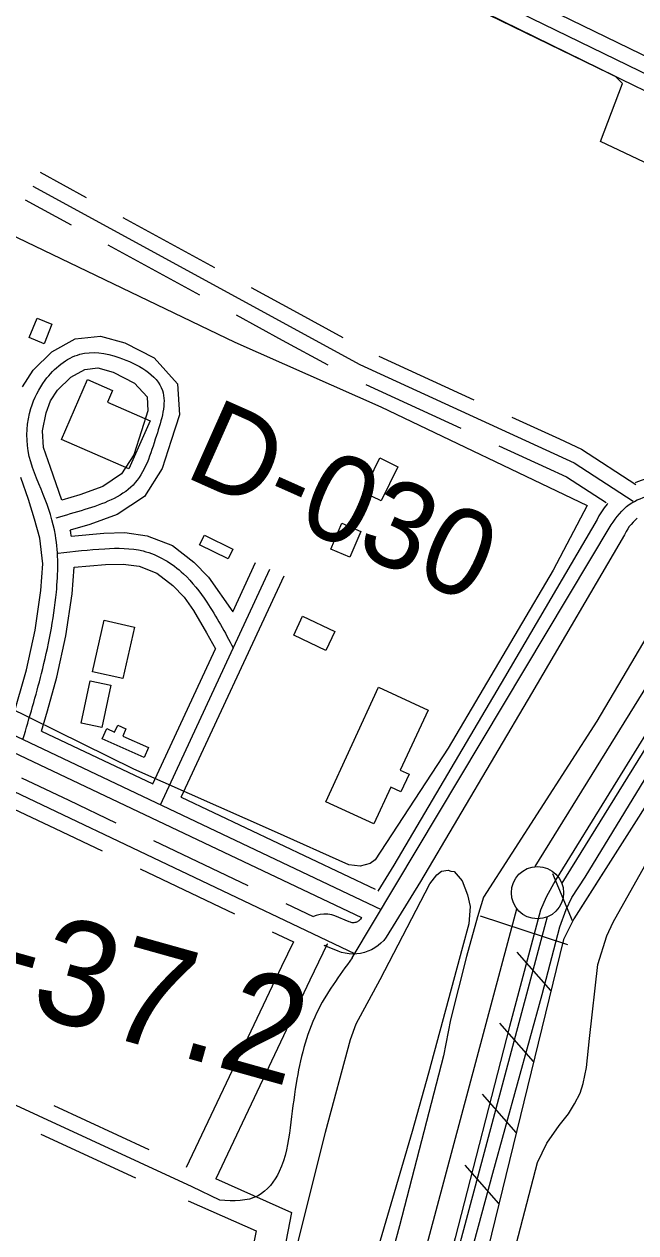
# Model space of a CAD drawing. Extents: x 3683613 to 3738215, y 469626 to 495384.
# Drawn here: x 3699603 to 3700189, y 476172 to 477329 of the extents above; entities that cross this region are included whole.
import ezdxf

# ---------------------------------------------------------------- set-up
doc = ezdxf.new("R2010")
doc.units = 0
for name, color, linetype in [('V-BLDG-OTLN', 7, 'Continuous'), ('V-FLOD-BASE', 7, 'Continuous'), ('V-LEVE-TOET', 7, 'Continuous'), ('V-RIVR-RANG-IDEN', 7, 'Continuous'), ('V-ROAD-CNTR', 7, 'Continuous'), ('V-RRAP-FSHR', 7, 'Continuous'), ('V-SITE-OTLN', 7, 'Continuous'), ('V-SITE-VEGE', 7, 'Continuous'), ('V-SURV-IDEN', 7, 'Continuous'), ('V-SURV-LINE', 7, 'Continuous'), ('V-UTIL-LINE', 7, 'Continuous')]:
    doc.layers.add(name, color=color, linetype=linetype)

msp = doc.modelspace()

# ---------------------------------------------------------------- linework, layer by layer
at = {"layer": 'V-BLDG-OTLN'}
for points in [[(3699608.1, 477028.8), (3699615.7, 477047.4), (3699629.9, 477041.6), (3699622.3, 477023)], [(3699723.8, 476949.3), (3699703.6, 476903.2), (3699639, 476931.4), (3699664, 476988.7), (3699687.8, 476978.3), (3699682.9, 476967.1)], [(3699960.9, 476905.3), (3699945.1, 476872.5), (3699927.9, 476880.8), (3699943.7, 476913.6)], [(3699925.4, 476843.4), (3699915, 476818.6), (3699896.8, 476826.4), (3699907.2, 476851.1)], [(3699798.5, 476817.1), (3699771.1, 476830.4), (3699775.8, 476839.9), (3699803.1, 476826.5)], [(3699709, 476751.8), (3699697.7, 476702.5), (3699668.7, 476709.1), (3699679.9, 476758.5)], [(3699861.3, 476743.9), (3699869.8, 476762.1), (3699900.5, 476747.7), (3699891.9, 476729.4)], [(3699686.4, 476696.1), (3699677.6, 476655.6), (3699657.7, 476659.9), (3699666.5, 476700.4)], [(3699892, 476584.6), (3699942.6, 476694.3), (3699989.9, 476672.4), (3699963.3, 476614.9), (3699971.7, 476611.1), (3699963.9, 476594.2), (3699954.2, 476598.7), (3699937.9, 476563.4)], [(3699718.1, 476627.1), (3699678, 476644.9), (3699682.3, 476654.6), (3699689.8, 476651.3), (3699692.8, 476658), (3699700.7, 476654.5), (3699697.6, 476647.5), (3699722.3, 476636.6)]]:
    msp.add_lwpolyline(points, close=True, dxfattribs=at)
at = {"layer": 'V-FLOD-BASE'}
msp.add_lwpolyline([(3700474.9, 477092.7), (3700352.9, 476895.2), (3700222.2, 476688.2), (3700112, 476509.5), (3700102.8, 476493.3), (3700097.5, 476481), (3700068, 476369.5), (3700015.8, 476167.3), (3699951.2, 475921.6), (3699932, 475841.1)], dxfattribs=at)
at = {"layer": 'V-LEVE-TOET'}
for points in [[(3700373.1, 477023.9), (3700260.6, 476846.5), (3700151.4, 476661.8), (3700042.8, 476493.2), (3700037.2, 476474.6), (3700026.7, 476436.4), (3700011.3, 476376), (3700004.7, 476341.4), (3699962.7, 476178.8), (3699909.3, 475981.3)], [(3700016.2, 476097.2), (3700051.8, 476229.1), (3700099, 476400.2), (3700116, 476464.9), (3700122.2, 476481.4), (3700127.5, 476493), (3700140.4, 476512.3), (3700231.1, 476661.5), (3700303, 476773), (3700402.4, 476935), (3700454.8, 477018)]]:
    msp.add_lwpolyline(points, dxfattribs=at)
at = {"layer": 'V-ROAD-CNTR'}
for p, q in [((3699618.7, 477187), (3699662.5, 477163)), ((3699611.5, 477173.8), (3699924.6, 477003)), ((3699604.3, 477160.6), (3699648.2, 477136.7)), ((3699697.7, 477143.9), (3699785.4, 477096)), ((3699683.3, 477117.5), (3699771.1, 477069.6)), ((3699820.6, 477076.8), (3699864.5, 477052.9)), ((3699806.2, 477050.5), (3699850.1, 477026.5)), ((3699864.5, 477052.9), (3699908.3, 477028.9)), ((3699850.1, 477026.5), (3699894, 477002.6)), ((3699942.9, 477011), (3700033.8, 476969.3)), ((3699924.6, 477003), (3700129.6, 476908.9)), ((3699930.4, 476983.8), (3700021.3, 476942.1)), ((3700070.2, 476952.6), (3700115.6, 476931.8)), ((3700115.6, 476931.8), (3700136.8, 476922)), ((3700057.7, 476925.4), (3700103.1, 476904.5)), ((3700136.8, 476922), (3700188.7, 476888.3)), ((3700129.6, 476908.9), (3700186.1, 476872.2)), ((3700103.1, 476904.5), (3700122.3, 476895.7)), ((3700122.3, 476895.7), (3700160.5, 476870.9))]:
    msp.add_line(p, q, dxfattribs=at)
for points in [[(3699327.7, 477603.8), (3699441.8, 477554), (3699460.5, 477546.9), (3699479.4, 477539.7), (3699490.7, 477535.9), (3699500, 477535.2), (3699520.2, 477540.3), (3699543.4, 477547.2), (3699564.5, 477551.9), (3699585.7, 477556.2), (3699610.2, 477559.9), (3699635.6, 477558.3), (3699656.5, 477552.9), (3699677.5, 477547.5), (3700026.2, 477381.9), (3700383.3, 477208.1), (3700419.8, 477190.6)], [(3699315.7, 477576.3), (3699430.5, 477526.2), (3699449.9, 477518.8), (3699469.3, 477511.5), (3699484.7, 477506.3), (3699502.6, 477504.9), (3699528.2, 477511.4), (3699550.9, 477518.2), (3699570.7, 477522.6), (3699590.9, 477526.6), (3699611.5, 477529.7), (3699630.9, 477528.5), (3699649.1, 477523.8), (3699667.2, 477519.2), (3700013.2, 477354.9), (3700370.3, 477181.1), (3700404.2, 477164.8)], [(3699672.4, 477533.4), (3699672.4, 477533.4), (3700019.7, 477368.4), (3700376.8, 477194.6), (3700423.5, 477172.2)], [(3699601.6, 476981.8), (3699611.8, 476997.6), (3699629.8, 477015.2), (3699652, 477027.5), (3699676.4, 477030.2), (3699699.5, 477023.9), (3699727.6, 477009.6), (3699750.2, 476984.5), (3699752, 476954.8), (3699744.1, 476930.4), (3699735.5, 476903.6), (3699718.4, 476876.9), (3699692.2, 476859.4), (3699666, 476849.9), (3699647.4, 476844.5)], [(3699639.2, 476873.4), (3699628.4, 476904.5), (3699621.9, 476923.7), (3699620.7, 476939.7), (3699624.3, 476956.8), (3699628.6, 476968.2), (3699635.2, 476978.5), (3699647.9, 476990.9), (3699661.3, 476998.3), (3699673.9, 476999.8), (3699688.6, 476995.7), (3699709, 476985.3), (3699720.9, 476972.2), (3699721.7, 476958.7), (3699715.6, 476939.6), (3699708.1, 476916.5), (3699696.5, 476898.4), (3699678.6, 476886.4), (3699656.7, 476878.5), (3699639.2, 476873.4)], [(3700312.3, 477009.7), (3700274.8, 476947), (3700272, 476942.8), (3700268.9, 476938.6), (3700265.7, 476934.5), (3700262.4, 476930.6), (3700258.9, 476926.7), (3700255.3, 476923.1), (3700251.5, 476919.5), (3700247.6, 476916.1), (3700243.6, 476912.9), (3700239.5, 476909.8), (3700235.2, 476906.8), (3700231.9, 476904.7), (3700227.5, 476903), (3700221.9, 476900.9), (3700216.3, 476899), (3700210.6, 476897.1), (3700204.9, 476895.4), (3700198.9, 476893.7), (3700194.8, 476892.4), (3700190.5, 476890.8), (3700188, 476889.7)], [(3699025, 476912.5), (3699233.8, 476818.9), (3699945.1, 476481.6)], [(3699018.8, 476898.8), (3699227.5, 476805.3), (3699926.3, 476473.9)], [(3699592.5, 476665.4), (3699605.4, 476711), (3699613.7, 476748.7), (3699619.2, 476786.8), (3699621.1, 476812.3), (3699618.4, 476836.9), (3699613.3, 476855), (3699607.3, 476873.9), (3699600.1, 476894.8)], [(3700161.7, 476869.9), (3700161.2, 476869.4), (3700158.4, 476865.8), (3700155.8, 476862), (3700153.4, 476858.1), (3700151.6, 476854.8), (3700063.1, 476703.4), (3699957.1, 476523.8), (3699941.8, 476499.1)], [(3700190.1, 476856), (3700188, 476854.1), (3700186.1, 476852.2), (3700184.2, 476850.1), (3700182.5, 476848), (3700181, 476845.7), (3700179.5, 476843.3), (3700177.9, 476840.2), (3700088.9, 476688.2), (3699982.7, 476508.3), (3699949.8, 476455), (3699947.4, 476451.9), (3699944.8, 476449.3), (3699942, 476446.9), (3699938.9, 476444.8), (3699935.7, 476443), (3699932.4, 476441.5), (3699928.9, 476440.3), (3699925.3, 476439.5), (3699921.6, 476439), (3699918, 476438.8), (3699914.3, 476439), (3699910.6, 476439.6), (3699907.1, 476440.5), (3699903.8, 476441.6), (3699890.4, 476447.2), (3699890.4, 476447.2), (3699890.8, 476447.1), (3699891.2, 476447.1), (3699891.6, 476447.1), (3699892, 476447.2), (3699892.4, 476447.4), (3699892.7, 476447.6), (3699893, 476447.8), (3699893.3, 476448.1), (3699893.6, 476448.4), (3699893.4, 476448.2), (3699876.7, 476413.9), (3699786.6, 476223.9)], [(3699917.4, 476435.3), (3700165.2, 476849.6)], [(3699648.4, 476838.9), (3699647.9, 476842.7), (3699647.4, 476844.5)], [(3699648.4, 476838.9), (3699679.5, 476841.8), (3699699.7, 476842.2), (3699721, 476839.2), (3699745.2, 476829.7), (3699765.8, 476814), (3699779.6, 476799.4), (3699802.9, 476766.4)], [(3699802.9, 476766.4), (3699824.8, 476813.5)], [(3699620, 476652.3), (3699625.5, 476671.7), (3699634.5, 476703.7), (3699643.2, 476743.3), (3699649.1, 476783.5), (3699651, 476809)], [(3699651, 476809), (3699681.2, 476811.8), (3699697.9, 476812.1), (3699713.4, 476810), (3699730.4, 476803.3), (3699745.6, 476791.6), (3699756.3, 476780.3), (3699765.4, 476767.6), (3699777.7, 476746.2), (3699786.5, 476731.1)], [(3699733.8, 476581.7), (3699838.4, 476807.2)], [(3699753.7, 476588.9), (3699852, 476800.9)], [(3699726.6, 476601.8), (3699786.5, 476731.1)], [(3699420.4, 476676.7), (3699919.6, 476439.3)], [(3699620, 476652.3), (3699726.6, 476601.8)], [(3699600.7, 476607.5), (3699645.9, 476586)], [(3699645.9, 476586), (3699691, 476564.6)], [(3699753.7, 476588.9), (3699939.2, 476500.9)], [(3699587.8, 476580.4), (3699633, 476559)], [(3699633, 476559), (3699678.1, 476537.5)], [(3699727.2, 476547.4), (3699817.5, 476504.5)], [(3699714.3, 476520.3), (3699804.6, 476477.4)], [(3699853.6, 476487.3), (3699880, 476474.7)], [(3699926.3, 476474), (3699925.3, 476472.4), (3699925, 476471.9), (3699924.4, 476471.3), (3699923.7, 476470.8), (3699923, 476470.3), (3699922.3, 476469.8), (3699921.5, 476469.5), (3699920.7, 476469.2), (3699919.8, 476469), (3699919, 476468.9), (3699918.1, 476468.9), (3699917.3, 476468.9), (3699916.4, 476469), (3699915.6, 476469.3), (3699914.5, 476469.6), (3699900.8, 476475.3), (3699897.7, 476476.4), (3699894, 476477), (3699890.2, 476477.2), (3699886.5, 476476.8), (3699882.9, 476475.9), (3699880.2, 476474.8)], [(3699840.7, 476460.2), (3699861.1, 476450.5)], [(3699861.2, 476450.5), (3699849.6, 476426.9), (3699758.5, 476234.6)], [(3699790.6, 476203.2), (3699764, 476216), (3699326.7, 476417.9)], [(3699722.8, 476251.6), (3699632, 476293.5)], [(3699710.2, 476224.3), (3699619.4, 476266.2)], [(3699786.3, 476224), (3699859.3, 476191.6), (3699850.1, 476145.4), (3699818.7, 476078), (3699791.4, 476028.3), (3699753.9, 476018.9), (3699402.8, 476177)], [(3699760.4, 476202.7), (3699825.2, 476173.9), (3699821.4, 476154.8), (3699791.9, 476091.6), (3699771.4, 476054.2), (3699756.7, 476050.6), (3699411.8, 476205.9)]]:
    msp.add_lwpolyline(points, dxfattribs=at)
for points in [[(3699602.1, 476644.2), (3699619.9, 476707.4), (3699634.1, 476785.1), (3699633.2, 476839.8), (3699621.6, 476878.6), (3699607.1, 476920.6), (3699609.8, 476961), (3699623.5, 476988.1), (3699656.6, 477012.9), (3699694, 477009.8), (3699735.6, 476978.3), (3699729.9, 476935), (3699707.5, 476887.7), (3699661.4, 476864.2), (3699633.5, 476856.1)], [(3700165.2, 476849.6), (3700182.3, 476869), (3700204.7, 476879), (3700230.8, 476890.4), (3700260.8, 476910.4), (3700292.7, 476951.3)], [(3699635.8, 476822.6), (3699680.4, 476826.8), (3699717.2, 476824.6), (3699755.7, 476802.8), (3699778, 476775.7), (3699803.4, 476731.9)], [(3699917.4, 476435.3), (3699883.2, 476382.3), (3699863.6, 476314.9), (3699857.9, 476272.7), (3699847.5, 476230.9), (3699827.3, 476207.6), (3699790.6, 476203.2)]]:
    msp.add_spline(points, degree=3, dxfattribs=at)
at = {"layer": 'V-RRAP-FSHR'}
for p, q in [((3700128.1, 476470.6), (3700109.4, 476515.7)), ((3700107.5, 476404), (3700075.3, 476440.7)), ((3700090.9, 476336), (3700058.7, 476372.7)), ((3700074.3, 476268), (3700042.1, 476304.7)), ((3700057.7, 476200), (3700025.5, 476236.7))]:
    msp.add_line(p, q, dxfattribs=at)
for points in [[(3700428.8, 476943), (3700129.5, 476472.7), (3700119.4, 476452.8), (3699971.4, 475846.9), (3699800.1, 475236.8)], [(3700157.3, 476516.4), (3700129.5, 476472.7), (3700119.4, 476452.8), (3699971.4, 475846.9), (3699927.3, 475693.3)]]:
    msp.add_lwpolyline(points, dxfattribs=at)
at = {"layer": 'V-SITE-OTLN'}
msp.add_lwpolyline([(3700623.7, 477450.6), (3700439.7, 477166), (3700378.9, 477058.5), (3700365, 477069.3), (3700253.4, 477134), (3700238, 477177.1), (3700155.1, 477216.5), (3700176, 477272.1), (3700169.2, 477278.8), (3699984.3, 477369.6)], dxfattribs=at)
msp.add_lwpolyline([(3699805, 477024.3), (3699944.7, 476962.7), (3700142.2, 476868), (3700109.7, 476806.3), (3700009, 476636), (3699939.2, 476528.9), (3699934.4, 476525.4), (3699925, 476523.1), (3699914, 476524.4), (3699842.9, 476556.2), (3699708.2, 476615.8), (3699537.3, 476700), (3699303.2, 476814.8), (3699136.5, 476888.9), (3699127.2, 476901.1), (3699125.8, 476911.4), (3699129.4, 476925.4), (3699159.7, 476998.9), (3699280.1, 477247.7), (3699281.4, 477250.5), (3699304.9, 477264.7)], close=True, dxfattribs=at)
at = {"layer": 'V-SITE-VEGE'}
for points in [[(3700070.5, 476146.3), (3700094.7, 476239.4), (3700103.5, 476258), (3700115.5, 476274.9), (3700124.3, 476285.8), (3700130.2, 476295.5), (3700135.5, 476305.6), (3700138.3, 476315), (3700141.6, 476330.2), (3700144.5, 476358), (3700152.4, 476429), (3700161.1, 476456.2), (3700167, 476469.5), (3700214.6, 476553.8)], [(3699865.3, 476162.1), (3699891.6, 476268.3), (3699915.8, 476357), (3699921.2, 476372.2), (3699944.2, 476414.6), (3699991.5, 476506.1), (3699998.4, 476514.7), (3700002.9, 476518.3), (3700009.2, 476519), (3700011.6, 476518.2), (3700015, 476517.9), (3700022.4, 476508.9), (3700027.8, 476495.5), (3700030.3, 476484.3), (3700028.8, 476467.8), (3700022.8, 476445.6), (3699990.3, 476324.8), (3699974.8, 476269), (3699932.1, 476124.7)]]:
    msp.add_lwpolyline(points, dxfattribs=at)
at = {"layer": 'V-SURV-LINE'}
for points in [[(3700092.4, 476522.5), (3700671.2, 477457)], [(3700696.7, 477441.2), (3700117.9, 476506.7)], [(3699746.7, 475254.6), (3700075, 476482.2)], [(3700104, 476474.5), (3699775.7, 475246.8)]]:
    msp.add_lwpolyline(points, dxfattribs=at)
msp.add_circle((3700094.6, 476497.6), 25, dxfattribs=at)
at = {"layer": 'V-UTIL-LINE'}
msp.add_line((3700123.7, 476447.7), (3700040.2, 476475), dxfattribs=at)

# ---------------------------------------------------------------- texts
at = {"layer": 'V-RIVR-RANG-IDEN'}
msp.add_text('D-030', height=83, rotation=336.0023, dxfattribs=at).set_placement((3699754.8, 476896.6))
at = {"layer": 'V-SURV-IDEN'}
msp.add_text('509+37.2', height=100, rotation=344.3692, dxfattribs=at).set_placement((3699315.9, 476463.2))

doc.saveas('drawing.dxf')
